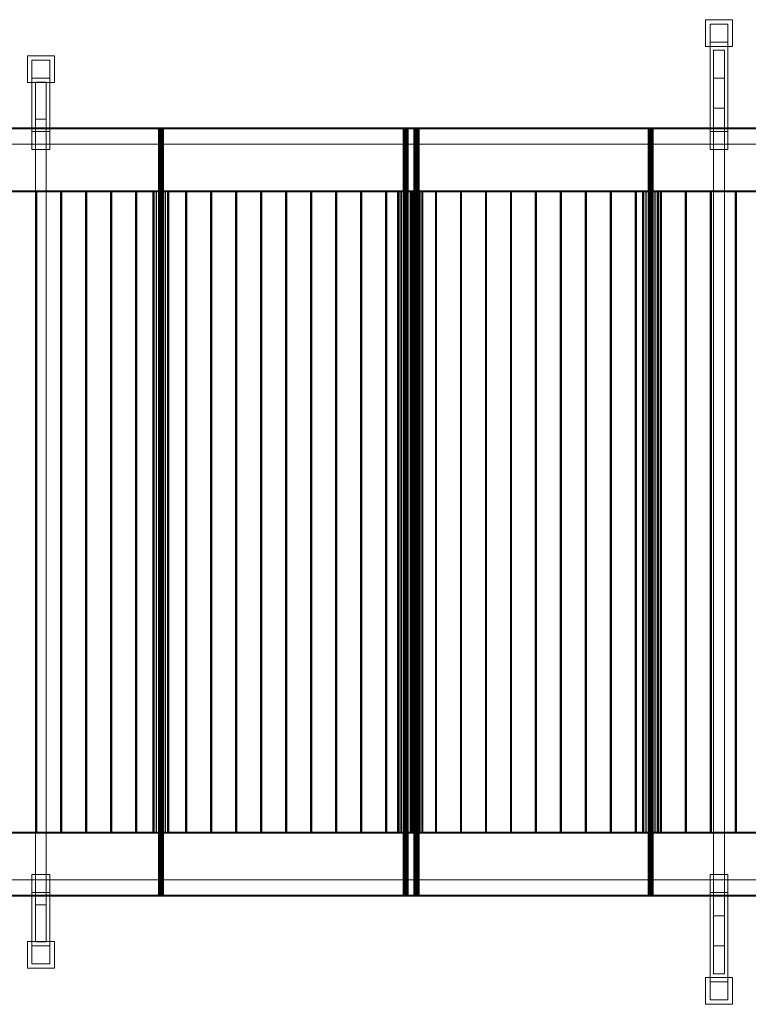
# Model space of a CAD drawing. Header units: millimetres. Extents: x -4738 to 65662, y -68080 to 6847.
# Tile 983 of 1056: x 31801 to 34643, y -19921 to -16079. Entities that reach past the tile are written whole.
import ezdxf

# ---------------------------------------------------------------- set-up
doc = ezdxf.new("R2010")
doc.units = ezdxf.units.MM
doc.layers.add('superior_C03', color=7, linetype='Continuous', lineweight=0)

msp = doc.modelspace()

# ---------------------------------------------------------------- linework, layer by layer
at = {"layer": 'superior_C03'}
for p, q in [((34476.366, -16183.578), (34476.366, -16078.578)), ((34476.366, -16078.578), (34581.366, -16078.578)), ((34493.866, -16166.078), (34493.866, -16096.078)), ((34493.866, -16096.078), (34563.866, -16096.078)), ((34493.866, -16096.078), (34493.866, -16515)), ((34563.866, -16096.078), (34563.866, -16166.078)), ((34563.866, -16515), (34563.866, -16096.078)), ((34581.366, -16078.578), (34581.366, -16183.578)), ((34563.866, -16166.078), (34493.866, -16166.078)), ((34493.866, -16585), (34493.866, -16166.078)), ((34563.866, -16166.078), (34563.866, -16585)), ((34581.366, -16183.578), (34476.366, -16183.578)), ((34507.866, -19801.894), (34507.866, -16198.106)), ((34507.866, -16198.106), (34549.866, -16198.106)), ((34549.866, -16198.106), (34549.866, -19801.894)), ((31831.691, -16324.292), (31831.691, -16219.292)), ((31831.691, -16219.292), (31936.691, -16219.292)), ((31849.191, -16306.792), (31849.191, -16236.792)), ((31849.191, -16236.792), (31919.191, -16236.792)), ((31849.191, -16236.792), (31849.191, -16515)), ((31919.191, -16236.792), (31919.191, -16306.792)), ((31919.191, -16515), (31919.191, -16236.792)), ((31936.691, -16219.292), (31936.691, -16324.292)), ((31936.691, -16324.292), (31831.691, -16324.292)), ((31919.191, -16306.792), (31849.191, -16306.792)), ((31849.191, -16585), (31849.191, -16306.792)), ((31863.191, -19678.13), (31863.191, -16321.87)), ((31863.191, -16321.87), (31905.191, -16321.87)), ((31905.191, -16321.87), (31905.191, -19678.13)), ((31919.191, -16306.792), (31919.191, -16585)), ((34507.866, -19692.975), (34507.866, -16307.025)), ((34507.866, -16307.025), (34549.866, -16307.025)), ((34549.866, -16307.025), (34549.866, -19692.975)), ((34507.866, -19575.677), (34507.866, -16424.323)), ((34507.866, -16424.323), (34549.866, -16424.323)), ((34549.866, -16424.323), (34549.866, -19575.677)), ((31863.191, -19533.462), (31863.191, -16466.538)), ((31863.191, -16466.538), (31905.191, -16466.538)), ((31905.191, -16466.538), (31905.191, -19533.462)), ((40608.274, -16500), (28914.796, -16500)), ((28914.796, -16504), (40608.274, -16504)), ((28915.695, -16500), (40609.173, -16500)), ((40719.664, -16500), (29026.186, -16500)), ((29027.084, -16500), (40720.563, -16500)), ((40720.563, -16504), (29027.084, -16504)), ((31919.191, -16515), (31849.191, -16515)), ((31849.191, -16515), (31849.191, -16585)), ((31919.191, -16585), (31919.191, -16515)), ((32342.286, -16504), (32342.169, -16504)), ((32342.169, -16504), (32343.552, -16504)), ((32342.169, -16504), (32342.169, -19496)), ((32343.887, -16504), (32342.286, -16504)), ((32342.286, -16504), (32342.286, -19496)), ((32343.552, -16504), (32346.227, -16504)), ((32343.552, -16504), (32343.552, -19496)), ((32346.728, -16504), (32343.887, -16504)), ((32343.887, -16504), (32343.887, -19496)), ((32346.227, -16504), (32349.785, -16504)), ((32346.227, -16504), (32346.227, -19496)), ((32350.377, -16504), (32346.728, -16504)), ((32346.728, -16504), (32346.728, -19496)), ((32349.785, -16504), (32353.685, -16504)), ((32349.785, -16504), (32349.785, -19496)), ((32354.277, -16504), (32350.377, -16504)), ((32350.377, -16504), (32350.377, -19496)), ((32353.685, -16504), (32357.333, -16504)), ((32353.685, -16504), (32353.685, -19496)), ((32357.835, -16504), (32354.277, -16504)), ((32354.277, -16504), (32354.277, -19496)), ((32357.333, -16504), (32360.174, -16504)), ((32357.333, -16504), (32357.333, -19496)), ((32360.509, -16504), (32357.835, -16504)), ((32357.835, -16504), (32357.835, -19496)), ((32360.174, -16504), (32361.775, -16504)), ((32360.174, -16504), (32360.174, -19496)), ((32361.893, -16504), (32360.509, -16504)), ((32360.509, -16504), (32360.509, -19496)), ((32361.775, -16504), (32361.893, -16504)), ((32361.775, -19496), (32361.775, -16504)), ((32361.893, -16504), (32361.893, -19496)), ((33297.254, -16504), (33297.136, -16504)), ((33297.136, -16504), (33298.52, -16504)), ((33297.136, -16504), (33297.136, -19496)), ((33298.855, -16504), (33297.254, -16504)), ((33297.254, -16504), (33297.254, -19496)), ((33298.52, -16504), (33301.194, -16504)), ((33298.52, -16504), (33298.52, -19496)), ((33301.696, -16504), (33298.855, -16504)), ((33298.855, -16504), (33298.855, -19496)), ((33301.194, -16504), (33304.752, -16504)), ((33301.194, -16504), (33301.194, -19496)), ((33305.344, -16504), (33301.696, -16504)), ((33301.696, -16504), (33301.696, -19496)), ((33304.752, -16504), (33308.653, -16504)), ((33304.752, -16504), (33304.752, -19496)), ((33309.244, -16504), (33305.344, -16504)), ((33305.344, -16504), (33305.344, -19496)), ((33308.653, -16504), (33312.301, -16504)), ((33308.653, -16504), (33308.653, -19496)), ((33312.802, -16504), (33309.244, -16504)), ((33309.244, -16504), (33309.244, -19496)), ((33312.301, -16504), (33315.142, -16504)), ((33312.301, -16504), (33312.301, -19496)), ((33315.477, -16504), (33312.802, -16504)), ((33312.802, -16504), (33312.802, -19496)), ((33315.142, -16504), (33316.743, -16504)), ((33315.142, -16504), (33315.142, -19496)), ((33316.86, -16504), (33315.477, -16504)), ((33315.477, -16504), (33315.477, -19496)), ((33316.743, -16504), (33316.86, -16504)), ((33316.743, -19496), (33316.743, -16504)), ((33316.86, -16504), (33316.86, -19496)), ((33339.249, -16504), (33339.132, -16504)), ((33339.132, -16504), (33340.516, -16504)), ((33339.132, -16504), (33339.132, -19496)), ((33340.851, -16504), (33339.249, -16504)), ((33339.249, -16504), (33339.249, -19496)), ((33340.516, -16504), (33343.19, -16504)), ((33340.516, -16504), (33340.516, -19496)), ((33343.692, -16504), (33340.851, -16504)), ((33340.851, -16504), (33340.851, -19496)), ((33343.19, -16504), (33346.748, -16504)), ((33343.19, -16504), (33343.19, -19496)), ((33347.34, -16504), (33343.692, -16504)), ((33343.692, -16504), (33343.692, -19496)), ((33346.748, -16504), (33350.648, -16504)), ((33346.748, -16504), (33346.748, -19496)), ((33351.24, -16504), (33347.34, -16504)), ((33347.34, -16504), (33347.34, -19496)), ((33350.648, -16504), (33354.296, -16504)), ((33350.648, -16504), (33350.648, -19496)), ((33354.798, -16504), (33351.24, -16504)), ((33351.24, -16504), (33351.24, -19496)), ((33354.296, -16504), (33357.137, -16504)), ((33354.296, -16504), (33354.296, -19496)), ((33357.472, -16504), (33354.798, -16504)), ((33354.798, -16504), (33354.798, -19496)), ((33357.137, -16504), (33358.739, -16504)), ((33357.137, -16504), (33357.137, -19496)), ((33358.856, -16504), (33357.472, -16504)), ((33357.472, -16504), (33357.472, -19496)), ((33358.739, -16504), (33358.856, -16504)), ((33358.739, -19496), (33358.739, -16504)), ((33358.856, -16504), (33358.856, -19496)), ((34252.221, -16504), (34252.103, -16504)), ((34252.103, -16504), (34253.487, -16504)), ((34252.103, -16504), (34252.103, -19496)), ((34253.822, -16504), (34252.221, -16504)), ((34252.221, -16504), (34252.221, -19496)), ((34253.487, -16504), (34256.162, -16504)), ((34253.487, -16504), (34253.487, -19496)), ((34256.663, -16504), (34253.822, -16504)), ((34253.822, -16504), (34253.822, -19496)), ((34256.162, -16504), (34259.72, -16504)), ((34256.162, -16504), (34256.162, -19496)), ((34260.311, -16504), (34256.663, -16504)), ((34256.663, -16504), (34256.663, -19496)), ((34259.72, -16504), (34263.62, -16504)), ((34259.72, -16504), (34259.72, -19496)), ((34264.211, -16504), (34260.311, -16504)), ((34260.311, -16504), (34260.311, -19496)), ((34263.62, -16504), (34267.268, -16504)), ((34263.62, -16504), (34263.62, -19496)), ((34267.77, -16504), (34264.211, -16504)), ((34264.211, -16504), (34264.211, -19496)), ((34267.268, -16504), (34270.109, -16504)), ((34267.268, -16504), (34267.268, -19496)), ((34270.444, -16504), (34267.77, -16504)), ((34267.77, -16504), (34267.77, -19496)), ((34270.109, -16504), (34271.71, -16504)), ((34270.109, -16504), (34270.109, -19496)), ((34271.828, -16504), (34270.444, -16504)), ((34270.444, -16504), (34270.444, -19496)), ((34271.71, -16504), (34271.828, -16504)), ((34271.71, -19496), (34271.71, -16504)), ((34271.828, -16504), (34271.828, -19496)), ((34563.866, -16515), (34493.866, -16515)), ((34493.866, -16515), (34493.866, -16585)), ((34563.866, -16585), (34563.866, -16515)), ((28914.796, -16565), (40608.274, -16565)), ((40609.173, -16565), (28915.695, -16565)), ((29026.186, -16565), (40719.664, -16565)), ((40720.563, -16565), (29027.084, -16565)), ((31849.191, -16585), (31919.191, -16585)), ((34493.866, -16585), (34563.866, -16585)), ((40393.962, -16746), (29046.416, -16746)), ((29046.416, -16750), (40393.962, -16750)), ((29069.323, -16746), (40416.869, -16746)), ((40416.869, -16750), (29069.323, -16750)), ((31864.688, -16750), (31863.577, -16750)), ((31863.577, -16750), (31863.894, -16750)), ((31863.577, -16750), (31863.577, -19250)), ((31863.894, -16750), (31865.452, -16750)), ((31863.894, -16750), (31863.894, -19250)), ((31866.575, -16750), (31864.688, -16750)), ((31864.688, -16750), (31864.688, -19250)), ((31865.452, -16750), (31867.339, -16750)), ((31865.452, -16750), (31865.452, -19250)), ((31868.133, -16750), (31866.575, -16750)), ((31866.575, -16750), (31866.575, -19250)), ((31867.339, -16750), (31868.449, -16750)), ((31867.339, -16750), (31867.339, -19250)), ((31868.449, -16750), (31868.133, -16750)), ((31868.133, -16750), (31868.133, -19250)), ((31868.449, -19250), (31868.449, -16750)), ((31962.133, -16750), (31961.023, -16750)), ((31961.023, -16750), (31961.339, -16750)), ((31961.023, -16750), (31961.023, -19250)), ((31961.339, -16750), (31962.897, -16750)), ((31961.339, -16750), (31961.339, -19250)), ((31964.02, -16750), (31962.133, -16750)), ((31962.133, -16750), (31962.133, -19250)), ((31962.897, -16750), (31964.785, -16750)), ((31962.897, -16750), (31962.897, -19250)), ((31965.579, -16750), (31964.02, -16750)), ((31964.02, -16750), (31964.02, -19250)), ((31964.785, -16750), (31965.895, -16750)), ((31964.785, -16750), (31964.785, -19250)), ((31965.895, -16750), (31965.579, -16750)), ((31965.579, -16750), (31965.579, -19250)), ((31965.895, -19250), (31965.895, -16750)), ((32059.579, -16750), (32058.468, -16750)), ((32058.468, -16750), (32058.785, -16750)), ((32058.468, -16750), (32058.468, -19250)), ((32058.785, -16750), (32060.343, -16750)), ((32058.785, -16750), (32058.785, -19250)), ((32061.466, -16750), (32059.579, -16750)), ((32059.579, -16750), (32059.579, -19250)), ((32060.343, -16750), (32062.23, -16750)), ((32060.343, -16750), (32060.343, -19250)), ((32063.024, -16750), (32061.466, -16750)), ((32061.466, -16750), (32061.466, -19250)), ((32062.23, -16750), (32063.341, -16750)), ((32062.23, -16750), (32062.23, -19250)), ((32063.341, -16750), (32063.024, -16750)), ((32063.024, -16750), (32063.024, -19250)), ((32063.341, -19250), (32063.341, -16750)), ((32157.025, -16750), (32155.914, -16750)), ((32155.914, -16750), (32156.231, -16750)), ((32155.914, -16750), (32155.914, -19250)), ((32156.231, -16750), (32157.789, -16750)), ((32156.231, -16750), (32156.231, -19250)), ((32158.912, -16750), (32157.025, -16750)), ((32157.025, -16750), (32157.025, -19250)), ((32157.789, -16750), (32159.676, -16750)), ((32157.789, -16750), (32157.789, -19250)), ((32160.47, -16750), (32158.912, -16750)), ((32158.912, -16750), (32158.912, -19250)), ((32159.676, -16750), (32160.786, -16750)), ((32159.676, -16750), (32159.676, -19250)), ((32160.786, -16750), (32160.47, -16750)), ((32160.47, -16750), (32160.47, -19250)), ((32160.786, -19250), (32160.786, -16750)), ((32254.47, -16750), (32253.36, -16750)), ((32253.36, -16750), (32253.676, -16750)), ((32253.36, -16750), (32253.36, -19250)), ((32253.676, -16750), (32255.234, -16750)), ((32253.676, -16750), (32253.676, -19250)), ((32256.357, -16750), (32254.47, -16750)), ((32254.47, -16750), (32254.47, -19250)), ((32255.234, -16750), (32257.121, -16750)), ((32255.234, -16750), (32255.234, -19250)), ((32257.915, -16750), (32256.357, -16750)), ((32256.357, -16750), (32256.357, -19250)), ((32257.121, -16750), (32258.232, -16750)), ((32257.121, -16750), (32257.121, -19250)), ((32258.232, -16750), (32257.915, -16750)), ((32257.915, -16750), (32257.915, -19250)), ((32258.232, -19250), (32258.232, -16750)), ((32320.848, -16750), (32320.472, -16750)), ((32320.472, -16750), (32324.9, -16750)), ((32320.472, -16750), (32320.472, -19250)), ((32325.972, -16750), (32320.848, -16750)), ((32320.848, -16750), (32320.848, -19250)), ((32324.9, -16750), (32333.458, -16750)), ((32324.9, -16750), (32324.9, -19250)), ((32335.063, -16750), (32325.972, -16750)), ((32325.972, -16750), (32325.972, -19250)), ((32333.458, -16750), (32344.844, -16750)), ((32333.458, -16750), (32333.458, -19250)), ((32346.737, -16750), (32335.063, -16750)), ((32335.063, -16750), (32335.063, -19250)), ((32344.844, -16750), (32357.325, -16750)), ((32344.844, -16750), (32344.844, -19250)), ((32359.217, -16750), (32346.737, -16750)), ((32346.737, -16750), (32346.737, -19250)), ((32351.916, -16750), (32350.805, -16750)), ((32350.805, -16750), (32351.122, -16750)), ((32350.805, -16750), (32350.805, -19250)), ((32351.122, -16750), (32352.68, -16750)), ((32351.122, -16750), (32351.122, -19250)), ((32353.803, -16750), (32351.916, -16750)), ((32351.916, -16750), (32351.916, -19250)), ((32352.68, -16750), (32354.567, -16750)), ((32352.68, -16750), (32352.68, -19250)), ((32355.361, -16750), (32353.803, -16750)), ((32353.803, -16750), (32353.803, -19250)), ((32354.567, -16750), (32355.678, -16750)), ((32354.567, -16750), (32354.567, -19250)), ((32355.678, -16750), (32355.361, -16750)), ((32355.361, -16750), (32355.361, -19250)), ((32355.678, -19250), (32355.678, -16750)), ((32357.325, -16750), (32368.999, -16750)), ((32357.325, -16750), (32357.325, -19250)), ((32370.603, -16750), (32359.217, -16750)), ((32359.217, -16750), (32359.217, -19250)), ((32368.999, -16750), (32378.09, -16750)), ((32368.999, -16750), (32368.999, -19250)), ((32379.162, -16750), (32370.603, -16750)), ((32370.603, -16750), (32370.603, -19250)), ((32378.09, -16750), (32383.213, -16750)), ((32378.09, -16750), (32378.09, -19250)), ((32383.59, -16750), (32379.162, -16750)), ((32379.162, -16750), (32379.162, -19250)), ((32383.213, -16750), (32383.59, -16750)), ((32383.213, -19250), (32383.213, -16750)), ((32383.59, -16750), (32383.59, -19250)), ((32449.362, -16750), (32448.251, -16750)), ((32448.251, -16750), (32448.568, -16750)), ((32448.251, -16750), (32448.251, -19250)), ((32448.568, -16750), (32450.126, -16750)), ((32448.568, -16750), (32448.568, -19250)), ((32451.249, -16750), (32449.362, -16750)), ((32449.362, -16750), (32449.362, -19250)), ((32450.126, -16750), (32452.013, -16750)), ((32450.126, -16750), (32450.126, -19250)), ((32452.807, -16750), (32451.249, -16750)), ((32451.249, -16750), (32451.249, -19250)), ((32452.013, -16750), (32453.123, -16750)), ((32452.013, -16750), (32452.013, -19250)), ((32453.123, -16750), (32452.807, -16750)), ((32452.807, -16750), (32452.807, -19250)), ((32453.123, -19250), (32453.123, -16750)), ((32546.807, -16750), (32545.697, -16750)), ((32545.697, -16750), (32546.013, -16750)), ((32545.697, -16750), (32545.697, -19250)), ((32546.013, -16750), (32547.571, -16750)), ((32546.013, -16750), (32546.013, -19250)), ((32548.694, -16750), (32546.807, -16750)), ((32546.807, -16750), (32546.807, -19250)), ((32547.571, -16750), (32549.458, -16750)), ((32547.571, -16750), (32547.571, -19250)), ((32550.252, -16750), (32548.694, -16750)), ((32548.694, -16750), (32548.694, -19250)), ((32549.458, -16750), (32550.569, -16750)), ((32549.458, -16750), (32549.458, -19250)), ((32550.569, -16750), (32550.252, -16750)), ((32550.252, -16750), (32550.252, -19250)), ((32550.569, -19250), (32550.569, -16750)), ((32644.253, -16750), (32643.142, -16750)), ((32643.142, -16750), (32643.459, -16750)), ((32643.142, -16750), (32643.142, -19250)), ((32643.459, -16750), (32645.017, -16750)), ((32643.459, -16750), (32643.459, -19250)), ((32646.14, -16750), (32644.253, -16750)), ((32644.253, -16750), (32644.253, -19250)), ((32645.017, -16750), (32646.904, -16750)), ((32645.017, -16750), (32645.017, -19250)), ((32647.698, -16750), (32646.14, -16750)), ((32646.14, -16750), (32646.14, -19250)), ((32646.904, -16750), (32648.015, -16750)), ((32646.904, -16750), (32646.904, -19250)), ((32648.015, -16750), (32647.698, -16750)), ((32647.698, -16750), (32647.698, -19250)), ((32648.015, -19250), (32648.015, -16750)), ((32741.699, -16750), (32740.588, -16750)), ((32740.588, -16750), (32740.905, -16750)), ((32740.588, -16750), (32740.588, -19250)), ((32740.905, -16750), (32742.463, -16750)), ((32740.905, -16750), (32740.905, -19250)), ((32743.586, -16750), (32741.699, -16750)), ((32741.699, -16750), (32741.699, -19250)), ((32742.463, -16750), (32744.35, -16750)), ((32742.463, -16750), (32742.463, -19250)), ((32745.144, -16750), (32743.586, -16750)), ((32743.586, -16750), (32743.586, -19250)), ((32744.35, -16750), (32745.46, -16750)), ((32744.35, -16750), (32744.35, -19250)), ((32745.46, -16750), (32745.144, -16750)), ((32745.144, -16750), (32745.144, -19250)), ((32745.46, -19250), (32745.46, -16750)), ((32839.144, -16750), (32838.034, -16750)), ((32838.034, -16750), (32838.35, -16750)), ((32838.034, -16750), (32838.034, -19250)), ((32838.35, -16750), (32839.908, -16750)), ((32838.35, -16750), (32838.35, -19250)), ((32841.031, -16750), (32839.144, -16750)), ((32839.144, -16750), (32839.144, -19250)), ((32839.908, -16750), (32841.795, -16750)), ((32839.908, -16750), (32839.908, -19250)), ((32842.589, -16750), (32841.031, -16750)), ((32841.031, -16750), (32841.031, -19250)), ((32841.795, -16750), (32842.906, -16750)), ((32841.795, -16750), (32841.795, -19250)), ((32842.906, -16750), (32842.589, -16750)), ((32842.589, -16750), (32842.589, -19250)), ((32842.906, -19250), (32842.906, -16750)), ((32936.59, -16750), (32935.479, -16750)), ((32935.479, -16750), (32935.796, -16750)), ((32935.479, -16750), (32935.479, -19250)), ((32935.796, -16750), (32937.354, -16750)), ((32935.796, -16750), (32935.796, -19250)), ((32938.477, -16750), (32936.59, -16750)), ((32936.59, -16750), (32936.59, -19250)), ((32937.354, -16750), (32939.241, -16750)), ((32937.354, -16750), (32937.354, -19250)), ((32940.035, -16750), (32938.477, -16750)), ((32938.477, -16750), (32938.477, -19250)), ((32939.241, -16750), (32940.352, -16750)), ((32939.241, -16750), (32939.241, -19250)), ((32940.352, -16750), (32940.035, -16750)), ((32940.035, -16750), (32940.035, -19250)), ((32940.352, -19250), (32940.352, -16750)), ((33034.035, -16750), (33032.925, -16750)), ((33032.925, -16750), (33033.241, -16750)), ((33032.925, -16750), (33032.925, -19250)), ((33033.241, -16750), (33034.8, -16750)), ((33033.241, -16750), (33033.241, -19250)), ((33035.923, -16750), (33034.035, -16750)), ((33034.035, -16750), (33034.035, -19250)), ((33034.8, -16750), (33036.687, -16750)), ((33034.8, -16750), (33034.8, -19250)), ((33037.481, -16750), (33035.923, -16750)), ((33035.923, -16750), (33035.923, -19250)), ((33036.687, -16750), (33037.797, -16750)), ((33036.687, -16750), (33036.687, -19250)), ((33037.797, -16750), (33037.481, -16750)), ((33037.481, -16750), (33037.481, -19250)), ((33037.797, -19250), (33037.797, -16750)), ((33131.481, -16750), (33130.371, -16750)), ((33130.371, -16750), (33130.687, -16750)), ((33130.371, -16750), (33130.371, -19250)), ((33130.687, -16750), (33132.245, -16750)), ((33130.687, -16750), (33130.687, -19250)), ((33133.368, -16750), (33131.481, -16750)), ((33131.481, -16750), (33131.481, -19250)), ((33132.245, -16750), (33134.132, -16750)), ((33132.245, -16750), (33132.245, -19250)), ((33134.926, -16750), (33133.368, -16750)), ((33133.368, -16750), (33133.368, -19250)), ((33134.132, -16750), (33135.243, -16750)), ((33134.132, -16750), (33134.132, -19250)), ((33135.243, -16750), (33134.926, -16750)), ((33134.926, -16750), (33134.926, -19250)), ((33135.243, -19250), (33135.243, -16750)), ((33228.927, -16750), (33227.816, -16750)), ((33227.816, -16750), (33228.133, -16750)), ((33227.816, -16750), (33227.816, -19250)), ((33228.133, -16750), (33229.691, -16750)), ((33228.133, -16750), (33228.133, -19250)), ((33230.814, -16750), (33228.927, -16750)), ((33228.927, -16750), (33228.927, -19250)), ((33229.691, -16750), (33231.578, -16750)), ((33229.691, -16750), (33229.691, -19250)), ((33232.372, -16750), (33230.814, -16750)), ((33230.814, -16750), (33230.814, -19250)), ((33231.578, -16750), (33232.689, -16750)), ((33231.578, -16750), (33231.578, -19250)), ((33232.689, -16750), (33232.372, -16750)), ((33232.372, -16750), (33232.372, -19250)), ((33232.689, -19250), (33232.689, -16750)), ((33275.816, -16750), (33275.439, -16750)), ((33275.439, -16750), (33279.867, -16750)), ((33275.439, -16750), (33275.439, -19250)), ((33280.939, -16750), (33275.816, -16750)), ((33275.816, -16750), (33275.816, -19250)), ((33279.867, -16750), (33288.426, -16750)), ((33279.867, -16750), (33279.867, -19250)), ((33290.03, -16750), (33280.939, -16750)), ((33280.939, -16750), (33280.939, -19250)), ((33288.426, -16750), (33299.812, -16750)), ((33288.426, -16750), (33288.426, -19250)), ((33301.705, -16750), (33290.03, -16750)), ((33290.03, -16750), (33290.03, -19250)), ((33299.812, -16750), (33312.292, -16750)), ((33299.812, -16750), (33299.812, -19250)), ((33314.185, -16750), (33301.705, -16750)), ((33301.705, -16750), (33301.705, -19250)), ((33312.292, -16750), (33323.966, -16750)), ((33312.292, -16750), (33312.292, -19250)), ((33325.571, -16750), (33314.185, -16750)), ((33314.185, -16750), (33314.185, -19250)), ((33323.966, -16750), (33333.057, -16750)), ((33323.966, -16750), (33323.966, -19250)), ((33324.633, -16750), (33324.338, -16750)), ((33324.338, -16750), (33327.798, -16750)), ((33324.338, -16750), (33324.338, -19250)), ((33328.636, -16750), (33324.633, -16750)), ((33324.633, -16750), (33324.633, -19250)), ((33326.372, -16750), (33325.262, -16750)), ((33325.262, -16750), (33325.578, -16750)), ((33325.262, -16750), (33325.262, -19250)), ((33334.129, -16750), (33325.571, -16750)), ((33325.571, -16750), (33325.571, -19250)), ((33325.578, -16750), (33327.137, -16750)), ((33325.578, -16750), (33325.578, -19250)), ((33328.259, -16750), (33326.372, -16750)), ((33326.372, -16750), (33326.372, -19250)), ((33327.137, -16750), (33329.024, -16750)), ((33327.137, -16750), (33327.137, -19250)), ((33327.798, -16750), (33334.484, -16750)), ((33327.798, -16750), (33327.798, -19250)), ((33329.818, -16750), (33328.259, -16750)), ((33328.259, -16750), (33328.259, -19250)), ((33335.738, -16750), (33328.636, -16750)), ((33328.636, -16750), (33328.636, -19250)), ((33329.024, -16750), (33330.134, -16750)), ((33329.024, -16750), (33329.024, -19250)), ((33330.134, -16750), (33329.818, -16750)), ((33329.818, -16750), (33329.818, -19250)), ((33330.134, -19250), (33330.134, -16750)), ((33333.057, -16750), (33338.181, -16750)), ((33333.057, -16750), (33333.057, -19250)), ((33338.557, -16750), (33334.129, -16750)), ((33334.129, -16750), (33334.129, -19250)), ((33334.484, -16750), (33343.38, -16750)), ((33334.484, -16750), (33334.484, -19250)), ((33344.858, -16750), (33335.738, -16750)), ((33335.738, -16750), (33335.738, -19250)), ((33338.181, -16750), (33338.557, -16750)), ((33338.181, -19250), (33338.181, -16750)), ((33338.557, -16750), (33338.557, -19250)), ((33343.38, -16750), (33353.13, -16750)), ((33343.38, -16750), (33343.38, -19250)), ((33354.608, -16750), (33344.858, -16750)), ((33344.858, -16750), (33344.858, -19250)), ((33353.13, -16750), (33362.25, -16750)), ((33353.13, -16750), (33353.13, -19250)), ((33363.504, -16750), (33354.608, -16750)), ((33354.608, -16750), (33354.608, -19250)), ((33362.25, -16750), (33369.352, -16750)), ((33362.25, -16750), (33362.25, -19250)), ((33370.19, -16750), (33363.504, -16750)), ((33363.504, -16750), (33363.504, -19250)), ((33369.352, -16750), (33373.355, -16750)), ((33369.352, -16750), (33369.352, -19250)), ((33373.65, -16750), (33370.19, -16750)), ((33370.19, -16750), (33370.19, -19250)), ((33373.355, -16750), (33373.65, -16750)), ((33373.355, -19250), (33373.355, -16750)), ((33373.65, -16750), (33373.65, -19250)), ((33423.818, -16750), (33422.708, -16750)), ((33422.708, -16750), (33423.024, -16750)), ((33422.708, -16750), (33422.708, -19250)), ((33423.024, -16750), (33424.582, -16750)), ((33423.024, -16750), (33423.024, -19250)), ((33425.705, -16750), (33423.818, -16750)), ((33423.818, -16750), (33423.818, -19250)), ((33424.582, -16750), (33426.469, -16750)), ((33424.582, -16750), (33424.582, -19250)), ((33427.263, -16750), (33425.705, -16750)), ((33425.705, -16750), (33425.705, -19250)), ((33426.469, -16750), (33427.58, -16750)), ((33426.469, -16750), (33426.469, -19250)), ((33427.58, -16750), (33427.263, -16750)), ((33427.263, -16750), (33427.263, -19250)), ((33427.58, -19250), (33427.58, -16750)), ((33521.264, -16750), (33520.153, -16750)), ((33520.153, -16750), (33520.47, -16750)), ((33520.153, -16750), (33520.153, -19250)), ((33520.47, -16750), (33522.028, -16750)), ((33520.47, -16750), (33520.47, -19250)), ((33523.151, -16750), (33521.264, -16750)), ((33521.264, -16750), (33521.264, -19250)), ((33522.028, -16750), (33523.915, -16750)), ((33522.028, -16750), (33522.028, -19250)), ((33524.709, -16750), (33523.151, -16750)), ((33523.151, -16750), (33523.151, -19250)), ((33523.915, -16750), (33525.025, -16750)), ((33523.915, -16750), (33523.915, -19250)), ((33525.025, -16750), (33524.709, -16750)), ((33524.709, -16750), (33524.709, -19250)), ((33525.025, -19250), (33525.025, -16750)), ((33618.709, -16750), (33617.599, -16750)), ((33617.599, -16750), (33617.915, -16750)), ((33617.599, -16750), (33617.599, -19250)), ((33617.915, -16750), (33619.474, -16750)), ((33617.915, -16750), (33617.915, -19250)), ((33620.596, -16750), (33618.709, -16750)), ((33618.709, -16750), (33618.709, -19250)), ((33619.474, -16750), (33621.361, -16750)), ((33619.474, -16750), (33619.474, -19250)), ((33622.155, -16750), (33620.596, -16750)), ((33620.596, -16750), (33620.596, -19250)), ((33621.361, -16750), (33622.471, -16750)), ((33621.361, -16750), (33621.361, -19250)), ((33622.471, -16750), (33622.155, -16750)), ((33622.155, -16750), (33622.155, -19250)), ((33622.471, -19250), (33622.471, -16750)), ((33716.155, -16750), (33715.045, -16750)), ((33715.045, -16750), (33715.361, -16750)), ((33715.045, -16750), (33715.045, -19250)), ((33715.361, -16750), (33716.919, -16750)), ((33715.361, -16750), (33715.361, -19250)), ((33718.042, -16750), (33716.155, -16750)), ((33716.155, -16750), (33716.155, -19250)), ((33716.919, -16750), (33718.806, -16750)), ((33716.919, -16750), (33716.919, -19250)), ((33719.6, -16750), (33718.042, -16750)), ((33718.042, -16750), (33718.042, -19250)), ((33718.806, -16750), (33719.917, -16750)), ((33718.806, -16750), (33718.806, -19250)), ((33719.917, -16750), (33719.6, -16750)), ((33719.6, -16750), (33719.6, -19250)), ((33719.917, -19250), (33719.917, -16750)), ((33813.601, -16750), (33812.49, -16750)), ((33812.49, -16750), (33812.807, -16750)), ((33812.49, -16750), (33812.49, -19250)), ((33812.807, -16750), (33814.365, -16750)), ((33812.807, -16750), (33812.807, -19250)), ((33815.488, -16750), (33813.601, -16750)), ((33813.601, -16750), (33813.601, -19250)), ((33814.365, -16750), (33816.252, -16750)), ((33814.365, -16750), (33814.365, -19250)), ((33817.046, -16750), (33815.488, -16750)), ((33815.488, -16750), (33815.488, -19250)), ((33816.252, -16750), (33817.362, -16750)), ((33816.252, -16750), (33816.252, -19250)), ((33817.362, -16750), (33817.046, -16750)), ((33817.046, -16750), (33817.046, -19250)), ((33817.362, -19250), (33817.362, -16750)), ((33911.046, -16750), (33909.936, -16750)), ((33909.936, -16750), (33910.252, -16750)), ((33909.936, -16750), (33909.936, -19250)), ((33910.252, -16750), (33911.811, -16750)), ((33910.252, -16750), (33910.252, -19250)), ((33912.933, -16750), (33911.046, -16750)), ((33911.046, -16750), (33911.046, -19250)), ((33911.811, -16750), (33913.698, -16750)), ((33911.811, -16750), (33911.811, -19250)), ((33914.492, -16750), (33912.933, -16750)), ((33912.933, -16750), (33912.933, -19250)), ((33913.698, -16750), (33914.808, -16750)), ((33913.698, -16750), (33913.698, -19250)), ((33914.808, -16750), (33914.492, -16750)), ((33914.492, -16750), (33914.492, -19250)), ((33914.808, -19250), (33914.808, -16750)), ((34008.492, -16750), (34007.381, -16750)), ((34007.381, -16750), (34007.698, -16750)), ((34007.381, -16750), (34007.381, -19250)), ((34007.698, -16750), (34009.256, -16750)), ((34007.698, -16750), (34007.698, -19250)), ((34010.379, -16750), (34008.492, -16750)), ((34008.492, -16750), (34008.492, -19250)), ((34009.256, -16750), (34011.143, -16750)), ((34009.256, -16750), (34009.256, -19250)), ((34011.937, -16750), (34010.379, -16750)), ((34010.379, -16750), (34010.379, -19250)), ((34011.143, -16750), (34012.254, -16750)), ((34011.143, -16750), (34011.143, -19250)), ((34012.254, -16750), (34011.937, -16750)), ((34011.937, -16750), (34011.937, -19250)), ((34012.254, -19250), (34012.254, -16750)), ((34105.938, -16750), (34104.827, -16750)), ((34104.827, -16750), (34105.144, -16750)), ((34104.827, -16750), (34104.827, -19250)), ((34105.144, -16750), (34106.702, -16750)), ((34105.144, -16750), (34105.144, -19250)), ((34107.825, -16750), (34105.938, -16750)), ((34105.938, -16750), (34105.938, -19250)), ((34106.702, -16750), (34108.589, -16750)), ((34106.702, -16750), (34106.702, -19250)), ((34109.383, -16750), (34107.825, -16750)), ((34107.825, -16750), (34107.825, -19250)), ((34108.589, -16750), (34109.699, -16750)), ((34108.589, -16750), (34108.589, -19250)), ((34109.699, -16750), (34109.383, -16750)), ((34109.383, -16750), (34109.383, -19250)), ((34109.699, -19250), (34109.699, -16750)), ((34203.383, -16750), (34202.273, -16750)), ((34202.273, -16750), (34202.589, -16750)), ((34202.273, -16750), (34202.273, -19250)), ((34202.589, -16750), (34204.147, -16750)), ((34202.589, -16750), (34202.589, -19250)), ((34205.27, -16750), (34203.383, -16750)), ((34203.383, -16750), (34203.383, -19250)), ((34204.147, -16750), (34206.035, -16750)), ((34204.147, -16750), (34204.147, -19250)), ((34206.829, -16750), (34205.27, -16750)), ((34205.27, -16750), (34205.27, -19250)), ((34206.035, -16750), (34207.145, -16750)), ((34206.035, -16750), (34206.035, -19250)), ((34207.145, -16750), (34206.829, -16750)), ((34206.829, -16750), (34206.829, -19250)), ((34207.145, -19250), (34207.145, -16750)), ((34230.783, -16750), (34230.407, -16750)), ((34230.407, -16750), (34234.835, -16750)), ((34230.407, -16750), (34230.407, -19250)), ((34235.907, -16750), (34230.783, -16750)), ((34230.783, -16750), (34230.783, -19250)), ((34234.835, -16750), (34243.393, -16750)), ((34234.835, -16750), (34234.835, -19250)), ((34244.998, -16750), (34235.907, -16750)), ((34235.907, -16750), (34235.907, -19250)), ((34243.393, -16750), (34254.779, -16750)), ((34243.393, -16750), (34243.393, -19250)), ((34256.672, -16750), (34244.998, -16750)), ((34244.998, -16750), (34244.998, -19250)), ((34254.779, -16750), (34267.259, -16750)), ((34254.779, -16750), (34254.779, -19250)), ((34269.152, -16750), (34256.672, -16750)), ((34256.672, -16750), (34256.672, -19250)), ((34267.259, -16750), (34278.933, -16750)), ((34267.259, -16750), (34267.259, -19250)), ((34280.538, -16750), (34269.152, -16750)), ((34269.152, -16750), (34269.152, -19250)), ((34278.933, -16750), (34288.024, -16750)), ((34278.933, -16750), (34278.933, -19250)), ((34289.097, -16750), (34280.538, -16750)), ((34280.538, -16750), (34280.538, -19250)), ((34288.024, -16750), (34293.148, -16750)), ((34288.024, -16750), (34288.024, -19250)), ((34293.525, -16750), (34289.097, -16750)), ((34289.097, -16750), (34289.097, -19250)), ((34293.148, -16750), (34293.525, -16750)), ((34293.148, -19250), (34293.148, -16750)), ((34293.525, -16750), (34293.525, -19250)), ((34300.829, -16750), (34299.718, -16750)), ((34299.718, -16750), (34300.035, -16750)), ((34299.718, -16750), (34299.718, -19250)), ((34300.035, -16750), (34301.593, -16750)), ((34300.035, -16750), (34300.035, -19250)), ((34302.716, -16750), (34300.829, -16750)), ((34300.829, -16750), (34300.829, -19250)), ((34301.593, -16750), (34303.48, -16750)), ((34301.593, -16750), (34301.593, -19250)), ((34304.274, -16750), (34302.716, -16750)), ((34302.716, -16750), (34302.716, -19250)), ((34303.48, -16750), (34304.591, -16750)), ((34303.48, -16750), (34303.48, -19250)), ((34304.591, -16750), (34304.274, -16750)), ((34304.274, -16750), (34304.274, -19250)), ((34304.591, -19250), (34304.591, -16750)), ((34398.275, -16750), (34397.164, -16750)), ((34397.164, -16750), (34397.481, -16750)), ((34397.164, -16750), (34397.164, -19250)), ((34397.481, -16750), (34399.039, -16750)), ((34397.481, -16750), (34397.481, -19250)), ((34400.162, -16750), (34398.275, -16750)), ((34398.275, -16750), (34398.275, -19250)), ((34399.039, -16750), (34400.926, -16750)), ((34399.039, -16750), (34399.039, -19250)), ((34401.72, -16750), (34400.162, -16750)), ((34400.162, -16750), (34400.162, -19250)), ((34400.926, -16750), (34402.036, -16750)), ((34400.926, -16750), (34400.926, -19250)), ((34402.036, -16750), (34401.72, -16750)), ((34401.72, -16750), (34401.72, -19250)), ((34402.036, -19250), (34402.036, -16750)), ((34495.72, -16750), (34494.61, -16750)), ((34494.61, -16750), (34494.926, -16750)), ((34494.61, -16750), (34494.61, -19250)), ((34494.926, -16750), (34496.484, -16750)), ((34494.926, -16750), (34494.926, -19250)), ((34497.607, -16750), (34495.72, -16750)), ((34495.72, -16750), (34495.72, -19250)), ((34496.484, -16750), (34498.371, -16750)), ((34496.484, -16750), (34496.484, -19250)), ((34499.165, -16750), (34497.607, -16750)), ((34497.607, -16750), (34497.607, -19250)), ((34498.371, -16750), (34499.482, -16750)), ((34498.371, -16750), (34498.371, -19250)), ((34499.482, -16750), (34499.165, -16750)), ((34499.165, -16750), (34499.165, -19250)), ((34499.482, -19250), (34499.482, -16750)), ((34593.166, -16750), (34592.055, -16750)), ((34592.055, -16750), (34592.372, -16750)), ((34592.055, -16750), (34592.055, -19250)), ((34592.372, -16750), (34593.93, -16750)), ((34592.372, -16750), (34592.372, -19250)), ((34595.053, -16750), (34593.166, -16750)), ((34593.166, -16750), (34593.166, -19250)), ((34593.93, -16750), (34595.817, -16750)), ((34593.93, -16750), (34593.93, -19250)), ((34596.611, -16750), (34595.053, -16750)), ((34595.053, -16750), (34595.053, -19250)), ((34595.817, -16750), (34596.928, -16750)), ((34595.817, -16750), (34595.817, -19250)), ((34596.928, -16750), (34596.611, -16750)), ((34596.611, -16750), (34596.611, -19250)), ((34596.928, -19250), (34596.928, -16750)), ((40393.962, -19250), (29046.416, -19250)), ((29069.323, -19250), (40416.869, -19250)), ((31863.894, -19250), (31863.577, -19250)), ((31863.577, -19250), (31864.688, -19250)), ((31865.452, -19250), (31863.894, -19250)), ((31864.688, -19250), (31866.575, -19250)), ((31867.339, -19250), (31865.452, -19250)), ((31866.575, -19250), (31868.133, -19250)), ((31868.449, -19250), (31867.339, -19250)), ((31868.133, -19250), (31868.449, -19250)), ((31961.339, -19250), (31961.023, -19250)), ((31961.023, -19250), (31962.133, -19250)), ((31962.897, -19250), (31961.339, -19250)), ((31962.133, -19250), (31964.02, -19250)), ((31964.785, -19250), (31962.897, -19250)), ((31964.02, -19250), (31965.579, -19250)), ((31965.895, -19250), (31964.785, -19250)), ((31965.579, -19250), (31965.895, -19250)), ((32058.785, -19250), (32058.468, -19250)), ((32058.468, -19250), (32059.579, -19250)), ((32060.343, -19250), (32058.785, -19250)), ((32059.579, -19250), (32061.466, -19250)), ((32062.23, -19250), (32060.343, -19250)), ((32061.466, -19250), (32063.024, -19250)), ((32063.341, -19250), (32062.23, -19250)), ((32063.024, -19250), (32063.341, -19250)), ((32156.231, -19250), (32155.914, -19250)), ((32155.914, -19250), (32157.025, -19250)), ((32157.789, -19250), (32156.231, -19250)), ((32157.025, -19250), (32158.912, -19250)), ((32159.676, -19250), (32157.789, -19250)), ((32158.912, -19250), (32160.47, -19250)), ((32160.786, -19250), (32159.676, -19250)), ((32160.47, -19250), (32160.786, -19250)), ((32253.676, -19250), (32253.36, -19250)), ((32253.36, -19250), (32254.47, -19250)), ((32255.234, -19250), (32253.676, -19250)), ((32254.47, -19250), (32256.357, -19250)), ((32257.121, -19250), (32255.234, -19250)), ((32256.357, -19250), (32257.915, -19250)), ((32258.232, -19250), (32257.121, -19250)), ((32257.915, -19250), (32258.232, -19250)), ((32324.9, -19250), (32320.472, -19250)), ((32320.472, -19250), (32320.848, -19250)), ((32320.848, -19250), (32325.972, -19250)), ((32333.458, -19250), (32324.9, -19250)), ((32325.972, -19250), (32335.063, -19250)), ((32344.844, -19250), (32333.458, -19250)), ((32335.063, -19250), (32346.737, -19250)), ((32357.325, -19250), (32344.844, -19250)), ((32346.737, -19250), (32359.217, -19250)), ((32351.122, -19250), (32350.805, -19250)), ((32350.805, -19250), (32351.916, -19250)), ((32352.68, -19250), (32351.122, -19250)), ((32351.916, -19250), (32353.803, -19250)), ((32354.567, -19250), (32352.68, -19250)), ((32353.803, -19250), (32355.361, -19250)), ((32355.678, -19250), (32354.567, -19250)), ((32355.361, -19250), (32355.678, -19250)), ((32368.999, -19250), (32357.325, -19250)), ((32359.217, -19250), (32370.603, -19250)), ((32378.09, -19250), (32368.999, -19250)), ((32370.603, -19250), (32379.162, -19250)), ((32383.213, -19250), (32378.09, -19250)), ((32379.162, -19250), (32383.59, -19250)), ((32383.59, -19250), (32383.213, -19250)), ((32448.568, -19250), (32448.251, -19250)), ((32448.251, -19250), (32449.362, -19250)), ((32450.126, -19250), (32448.568, -19250)), ((32449.362, -19250), (32451.249, -19250)), ((32452.013, -19250), (32450.126, -19250)), ((32451.249, -19250), (32452.807, -19250)), ((32453.123, -19250), (32452.013, -19250)), ((32452.807, -19250), (32453.123, -19250)), ((32546.013, -19250), (32545.697, -19250)), ((32545.697, -19250), (32546.807, -19250)), ((32547.571, -19250), (32546.013, -19250)), ((32546.807, -19250), (32548.694, -19250)), ((32549.458, -19250), (32547.571, -19250)), ((32548.694, -19250), (32550.252, -19250)), ((32550.569, -19250), (32549.458, -19250)), ((32550.252, -19250), (32550.569, -19250)), ((32643.459, -19250), (32643.142, -19250)), ((32643.142, -19250), (32644.253, -19250)), ((32645.017, -19250), (32643.459, -19250)), ((32644.253, -19250), (32646.14, -19250)), ((32646.904, -19250), (32645.017, -19250)), ((32646.14, -19250), (32647.698, -19250)), ((32648.015, -19250), (32646.904, -19250)), ((32647.698, -19250), (32648.015, -19250)), ((32740.905, -19250), (32740.588, -19250)), ((32740.588, -19250), (32741.699, -19250)), ((32742.463, -19250), (32740.905, -19250)), ((32741.699, -19250), (32743.586, -19250)), ((32744.35, -19250), (32742.463, -19250)), ((32743.586, -19250), (32745.144, -19250)), ((32745.46, -19250), (32744.35, -19250)), ((32745.144, -19250), (32745.46, -19250)), ((32838.35, -19250), (32838.034, -19250)), ((32838.034, -19250), (32839.144, -19250)), ((32839.908, -19250), (32838.35, -19250)), ((32839.144, -19250), (32841.031, -19250)), ((32841.795, -19250), (32839.908, -19250)), ((32841.031, -19250), (32842.589, -19250)), ((32842.906, -19250), (32841.795, -19250)), ((32842.589, -19250), (32842.906, -19250)), ((32935.796, -19250), (32935.479, -19250)), ((32935.479, -19250), (32936.59, -19250)), ((32937.354, -19250), (32935.796, -19250)), ((32936.59, -19250), (32938.477, -19250)), ((32939.241, -19250), (32937.354, -19250)), ((32938.477, -19250), (32940.035, -19250)), ((32940.352, -19250), (32939.241, -19250)), ((32940.035, -19250), (32940.352, -19250)), ((33033.241, -19250), (33032.925, -19250)), ((33032.925, -19250), (33034.035, -19250)), ((33034.8, -19250), (33033.241, -19250)), ((33034.035, -19250), (33035.923, -19250)), ((33036.687, -19250), (33034.8, -19250)), ((33035.923, -19250), (33037.481, -19250)), ((33037.797, -19250), (33036.687, -19250)), ((33037.481, -19250), (33037.797, -19250)), ((33130.687, -19250), (33130.371, -19250)), ((33130.371, -19250), (33131.481, -19250)), ((33132.245, -19250), (33130.687, -19250)), ((33131.481, -19250), (33133.368, -19250)), ((33134.132, -19250), (33132.245, -19250)), ((33133.368, -19250), (33134.926, -19250)), ((33135.243, -19250), (33134.132, -19250)), ((33134.926, -19250), (33135.243, -19250)), ((33228.133, -19250), (33227.816, -19250)), ((33227.816, -19250), (33228.927, -19250)), ((33229.691, -19250), (33228.133, -19250)), ((33228.927, -19250), (33230.814, -19250)), ((33231.578, -19250), (33229.691, -19250)), ((33230.814, -19250), (33232.372, -19250)), ((33232.689, -19250), (33231.578, -19250)), ((33232.372, -19250), (33232.689, -19250)), ((33279.867, -19250), (33275.439, -19250)), ((33275.439, -19250), (33275.816, -19250)), ((33275.816, -19250), (33280.939, -19250)), ((33288.426, -19250), (33279.867, -19250)), ((33280.939, -19250), (33290.03, -19250)), ((33299.812, -19250), (33288.426, -19250)), ((33290.03, -19250), (33301.705, -19250)), ((33312.292, -19250), (33299.812, -19250)), ((33301.705, -19250), (33314.185, -19250)), ((33323.966, -19250), (33312.292, -19250)), ((33314.185, -19250), (33325.571, -19250)), ((33333.057, -19250), (33323.966, -19250)), ((33327.798, -19250), (33324.338, -19250)), ((33324.338, -19250), (33324.633, -19250)), ((33324.633, -19250), (33328.636, -19250)), ((33325.578, -19250), (33325.262, -19250)), ((33325.262, -19250), (33326.372, -19250)), ((33325.571, -19250), (33334.129, -19250)), ((33327.137, -19250), (33325.578, -19250)), ((33326.372, -19250), (33328.259, -19250)), ((33329.024, -19250), (33327.137, -19250)), ((33334.484, -19250), (33327.798, -19250)), ((33328.259, -19250), (33329.818, -19250)), ((33328.636, -19250), (33335.738, -19250)), ((33330.134, -19250), (33329.024, -19250)), ((33329.818, -19250), (33330.134, -19250)), ((33338.181, -19250), (33333.057, -19250)), ((33334.129, -19250), (33338.557, -19250)), ((33343.38, -19250), (33334.484, -19250)), ((33335.738, -19250), (33344.858, -19250)), ((33338.557, -19250), (33338.181, -19250)), ((33353.13, -19250), (33343.38, -19250)), ((33344.858, -19250), (33354.608, -19250)), ((33362.25, -19250), (33353.13, -19250)), ((33354.608, -19250), (33363.504, -19250)), ((33369.352, -19250), (33362.25, -19250)), ((33363.504, -19250), (33370.19, -19250)), ((33373.355, -19250), (33369.352, -19250)), ((33370.19, -19250), (33373.65, -19250)), ((33373.65, -19250), (33373.355, -19250)), ((33423.024, -19250), (33422.708, -19250)), ((33422.708, -19250), (33423.818, -19250)), ((33424.582, -19250), (33423.024, -19250)), ((33423.818, -19250), (33425.705, -19250)), ((33426.469, -19250), (33424.582, -19250)), ((33425.705, -19250), (33427.263, -19250)), ((33427.58, -19250), (33426.469, -19250)), ((33427.263, -19250), (33427.58, -19250)), ((33520.47, -19250), (33520.153, -19250)), ((33520.153, -19250), (33521.264, -19250)), ((33522.028, -19250), (33520.47, -19250)), ((33521.264, -19250), (33523.151, -19250)), ((33523.915, -19250), (33522.028, -19250)), ((33523.151, -19250), (33524.709, -19250)), ((33525.025, -19250), (33523.915, -19250)), ((33524.709, -19250), (33525.025, -19250)), ((33617.915, -19250), (33617.599, -19250)), ((33617.599, -19250), (33618.709, -19250)), ((33619.474, -19250), (33617.915, -19250)), ((33618.709, -19250), (33620.596, -19250)), ((33621.361, -19250), (33619.474, -19250)), ((33620.596, -19250), (33622.155, -19250)), ((33622.471, -19250), (33621.361, -19250)), ((33622.155, -19250), (33622.471, -19250)), ((33715.361, -19250), (33715.045, -19250)), ((33715.045, -19250), (33716.155, -19250)), ((33716.919, -19250), (33715.361, -19250)), ((33716.155, -19250), (33718.042, -19250)), ((33718.806, -19250), (33716.919, -19250)), ((33718.042, -19250), (33719.6, -19250)), ((33719.917, -19250), (33718.806, -19250)), ((33719.6, -19250), (33719.917, -19250)), ((33812.807, -19250), (33812.49, -19250)), ((33812.49, -19250), (33813.601, -19250)), ((33814.365, -19250), (33812.807, -19250)), ((33813.601, -19250), (33815.488, -19250)), ((33816.252, -19250), (33814.365, -19250)), ((33815.488, -19250), (33817.046, -19250)), ((33817.362, -19250), (33816.252, -19250)), ((33817.046, -19250), (33817.362, -19250)), ((33910.252, -19250), (33909.936, -19250)), ((33909.936, -19250), (33911.046, -19250)), ((33911.811, -19250), (33910.252, -19250)), ((33911.046, -19250), (33912.933, -19250)), ((33913.698, -19250), (33911.811, -19250)), ((33912.933, -19250), (33914.492, -19250)), ((33914.808, -19250), (33913.698, -19250)), ((33914.492, -19250), (33914.808, -19250)), ((34007.698, -19250), (34007.381, -19250)), ((34007.381, -19250), (34008.492, -19250)), ((34009.256, -19250), (34007.698, -19250)), ((34008.492, -19250), (34010.379, -19250)), ((34011.143, -19250), (34009.256, -19250)), ((34010.379, -19250), (34011.937, -19250)), ((34012.254, -19250), (34011.143, -19250)), ((34011.937, -19250), (34012.254, -19250)), ((34105.144, -19250), (34104.827, -19250)), ((34104.827, -19250), (34105.938, -19250)), ((34106.702, -19250), (34105.144, -19250)), ((34105.938, -19250), (34107.825, -19250)), ((34108.589, -19250), (34106.702, -19250)), ((34107.825, -19250), (34109.383, -19250)), ((34109.699, -19250), (34108.589, -19250)), ((34109.383, -19250), (34109.699, -19250)), ((34202.589, -19250), (34202.273, -19250)), ((34202.273, -19250), (34203.383, -19250)), ((34204.147, -19250), (34202.589, -19250)), ((34203.383, -19250), (34205.27, -19250)), ((34206.035, -19250), (34204.147, -19250)), ((34205.27, -19250), (34206.829, -19250)), ((34207.145, -19250), (34206.035, -19250)), ((34206.829, -19250), (34207.145, -19250)), ((34234.835, -19250), (34230.407, -19250)), ((34230.407, -19250), (34230.783, -19250)), ((34230.783, -19250), (34235.907, -19250)), ((34243.393, -19250), (34234.835, -19250)), ((34235.907, -19250), (34244.998, -19250)), ((34254.779, -19250), (34243.393, -19250)), ((34244.998, -19250), (34256.672, -19250)), ((34267.259, -19250), (34254.779, -19250)), ((34256.672, -19250), (34269.152, -19250)), ((34278.933, -19250), (34267.259, -19250)), ((34269.152, -19250), (34280.538, -19250)), ((34288.024, -19250), (34278.933, -19250)), ((34280.538, -19250), (34289.097, -19250)), ((34293.148, -19250), (34288.024, -19250)), ((34289.097, -19250), (34293.525, -19250)), ((34293.525, -19250), (34293.148, -19250)), ((34300.035, -19250), (34299.718, -19250)), ((34299.718, -19250), (34300.829, -19250)), ((34301.593, -19250), (34300.035, -19250)), ((34300.829, -19250), (34302.716, -19250)), ((34303.48, -19250), (34301.593, -19250)), ((34302.716, -19250), (34304.274, -19250)), ((34304.591, -19250), (34303.48, -19250)), ((34304.274, -19250), (34304.591, -19250)), ((34397.481, -19250), (34397.164, -19250)), ((34397.164, -19250), (34398.275, -19250)), ((34399.039, -19250), (34397.481, -19250)), ((34398.275, -19250), (34400.162, -19250)), ((34400.926, -19250), (34399.039, -19250)), ((34400.162, -19250), (34401.72, -19250)), ((34402.036, -19250), (34400.926, -19250)), ((34401.72, -19250), (34402.036, -19250)), ((34494.926, -19250), (34494.61, -19250)), ((34494.61, -19250), (34495.72, -19250)), ((34496.484, -19250), (34494.926, -19250)), ((34495.72, -19250), (34497.607, -19250)), ((34498.371, -19250), (34496.484, -19250)), ((34497.607, -19250), (34499.165, -19250)), ((34499.482, -19250), (34498.371, -19250)), ((34499.165, -19250), (34499.482, -19250)), ((34592.372, -19250), (34592.055, -19250)), ((34592.055, -19250), (34593.166, -19250)), ((34593.93, -19250), (34592.372, -19250)), ((34593.166, -19250), (34595.053, -19250)), ((34595.817, -19250), (34593.93, -19250)), ((34595.053, -19250), (34596.611, -19250)), ((34596.928, -19250), (34595.817, -19250)), ((34596.611, -19250), (34596.928, -19250)), ((29046.416, -19254), (40393.962, -19254)), ((40416.869, -19254), (29069.323, -19254)), ((40608.274, -19435), (28914.796, -19435)), ((28915.695, -19435), (40609.173, -19435)), ((40719.664, -19435), (29026.186, -19435)), ((29027.084, -19435), (40720.563, -19435)), ((31919.191, -19415), (31849.191, -19415)), ((31849.191, -19415), (31849.191, -19485)), ((31849.191, -19693.208), (31849.191, -19415)), ((31919.191, -19485), (31919.191, -19415)), ((31919.191, -19415), (31919.191, -19693.208)), ((34563.866, -19415), (34493.866, -19415)), ((34493.866, -19415), (34493.866, -19485)), ((34493.866, -19833.922), (34493.866, -19415)), ((34563.866, -19485), (34563.866, -19415)), ((34563.866, -19415), (34563.866, -19833.922)), ((40608.274, -19496), (28914.796, -19496)), ((28914.796, -19500), (40608.274, -19500)), ((40609.173, -19500), (28915.695, -19500)), ((29026.186, -19500), (40719.664, -19500)), ((29027.084, -19496), (40720.563, -19496)), ((40720.563, -19500), (29027.084, -19500)), ((31849.191, -19485), (31919.191, -19485)), ((31849.191, -19485), (31849.191, -19763.208)), ((31919.191, -19763.208), (31919.191, -19485)), ((32343.552, -19496), (32342.169, -19496)), ((32342.169, -19496), (32342.286, -19496)), ((32342.286, -19496), (32343.887, -19496)), ((32346.227, -19496), (32343.552, -19496)), ((32343.887, -19496), (32346.728, -19496)), ((32349.785, -19496), (32346.227, -19496)), ((32346.728, -19496), (32350.377, -19496)), ((32353.685, -19496), (32349.785, -19496)), ((32350.377, -19496), (32354.277, -19496)), ((32357.333, -19496), (32353.685, -19496)), ((32354.277, -19496), (32357.835, -19496)), ((32360.174, -19496), (32357.333, -19496)), ((32357.835, -19496), (32360.509, -19496)), ((32361.775, -19496), (32360.174, -19496)), ((32360.509, -19496), (32361.893, -19496)), ((32361.893, -19496), (32361.775, -19496)), ((33298.52, -19496), (33297.136, -19496)), ((33297.136, -19496), (33297.254, -19496)), ((33297.254, -19496), (33298.855, -19496)), ((33301.194, -19496), (33298.52, -19496)), ((33298.855, -19496), (33301.696, -19496)), ((33304.752, -19496), (33301.194, -19496)), ((33301.696, -19496), (33305.344, -19496)), ((33308.653, -19496), (33304.752, -19496)), ((33305.344, -19496), (33309.244, -19496)), ((33312.301, -19496), (33308.653, -19496)), ((33309.244, -19496), (33312.802, -19496)), ((33315.142, -19496), (33312.301, -19496)), ((33312.802, -19496), (33315.477, -19496)), ((33316.743, -19496), (33315.142, -19496)), ((33315.477, -19496), (33316.86, -19496)), ((33316.86, -19496), (33316.743, -19496)), ((33340.516, -19496), (33339.132, -19496)), ((33339.132, -19496), (33339.249, -19496)), ((33339.249, -19496), (33340.851, -19496)), ((33343.19, -19496), (33340.516, -19496)), ((33340.851, -19496), (33343.692, -19496)), ((33346.748, -19496), (33343.19, -19496)), ((33343.692, -19496), (33347.34, -19496)), ((33350.648, -19496), (33346.748, -19496)), ((33347.34, -19496), (33351.24, -19496)), ((33354.296, -19496), (33350.648, -19496)), ((33351.24, -19496), (33354.798, -19496)), ((33357.137, -19496), (33354.296, -19496)), ((33354.798, -19496), (33357.472, -19496)), ((33358.739, -19496), (33357.137, -19496)), ((33357.472, -19496), (33358.856, -19496)), ((33358.856, -19496), (33358.739, -19496)), ((34253.487, -19496), (34252.103, -19496)), ((34252.103, -19496), (34252.221, -19496)), ((34252.221, -19496), (34253.822, -19496)), ((34256.162, -19496), (34253.487, -19496)), ((34253.822, -19496), (34256.663, -19496)), ((34259.72, -19496), (34256.162, -19496)), ((34256.663, -19496), (34260.311, -19496)), ((34263.62, -19496), (34259.72, -19496)), ((34260.311, -19496), (34264.211, -19496)), ((34267.268, -19496), (34263.62, -19496)), ((34264.211, -19496), (34267.77, -19496)), ((34270.109, -19496), (34267.268, -19496)), ((34267.77, -19496), (34270.444, -19496)), ((34271.71, -19496), (34270.109, -19496)), ((34270.444, -19496), (34271.828, -19496)), ((34271.828, -19496), (34271.71, -19496)), ((34493.866, -19485), (34563.866, -19485)), ((34493.866, -19485), (34493.866, -19903.922)), ((34563.866, -19903.922), (34563.866, -19485)), ((31905.191, -19533.462), (31863.191, -19533.462)), ((34549.866, -19575.677), (34507.866, -19575.677)), ((31831.691, -19780.708), (31831.691, -19675.708)), ((31831.691, -19675.708), (31936.691, -19675.708)), ((31849.191, -19763.208), (31849.191, -19693.208)), ((31849.191, -19693.208), (31919.191, -19693.208)), ((31905.191, -19678.13), (31863.191, -19678.13)), ((31919.191, -19693.208), (31919.191, -19763.208)), ((31936.691, -19675.708), (31936.691, -19780.708)), ((34549.866, -19692.975), (34507.866, -19692.975)), ((31936.691, -19780.708), (31831.691, -19780.708)), ((31919.191, -19763.208), (31849.191, -19763.208)), ((34476.366, -19921.422), (34476.366, -19816.422)), ((34476.366, -19816.422), (34581.366, -19816.422)), ((34549.866, -19801.894), (34507.866, -19801.894)), ((34581.366, -19816.422), (34581.366, -19921.422)), ((34493.866, -19903.922), (34493.866, -19833.922)), ((34493.866, -19833.922), (34563.866, -19833.922)), ((34563.866, -19833.922), (34563.866, -19903.922)), ((34563.866, -19903.922), (34493.866, -19903.922)), ((34581.366, -19921.422), (34476.366, -19921.422))]:
    msp.add_line(p, q, dxfattribs=at)

doc.saveas('drawing.dxf')
